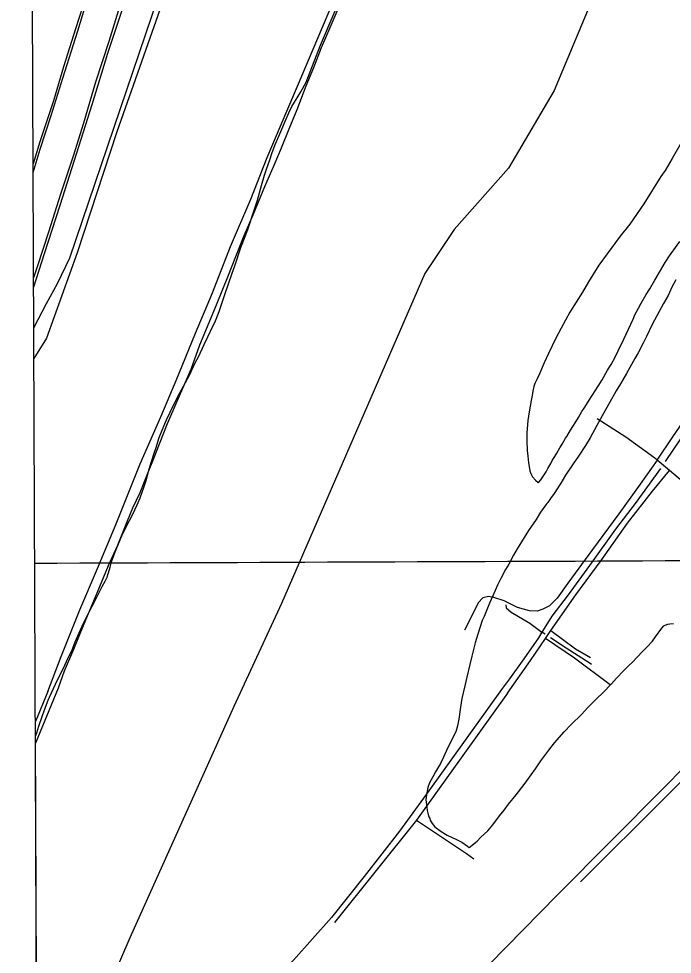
# Model space of a CAD drawing. Extents: x 3419139 to 3457078, y 540382 to 565875.
# Drawn here: x 3423166 to 3425558, y 556462 to 559887 of the extents above; entities that cross this region are included whole.
import ezdxf

# ---------------------------------------------------------------- set-up
doc = ezdxf.new("R2010")
doc.units = 0
for name, color, linetype in [('V-DTCH-CNTR', 7, 'Continuous'), ('V-GRID-FRAM', 7, 'Continuous'), ('V-GRID-MAJR', 7, 'Continuous'), ('V-SITE-VEGE', 7, 'Continuous'), ('V-TOPO-SHOR', 7, 'Continuous')]:
    doc.layers.add(name, color=color, linetype=linetype)

msp = doc.modelspace()

# ---------------------------------------------------------------- linework, layer by layer
at = {"layer": 'V-DTCH-CNTR'}
for points in [[(3423220.7, 558905.2), (3423260.6, 559027.3), (3423317.3, 559204.7), (3423379, 559396.6), (3423434.3, 559573.6), (3423492, 559761), (3423549.2, 559933.9), (3423599.1, 560088.3), (3423655.8, 560272.3), (3423711.5, 560452.2), (3423770.2, 560648.6), (3423819.5, 560802.5), (3423875.7, 560984.5), (3423931, 561159.4), (3423994.1, 561362.8), (3424054.8, 561554.7), (3424107.1, 561722.6), (3424165.7, 561925), (3424227.4, 562119), (3424291.4, 562315.2)], [(3423219.1, 559324.3), (3423244.8, 559409.9), (3423284.3, 559532.8), (3423327.2, 559670.3), (3423382.4, 559842.7), (3423433.2, 560012.6)], [(3423272.8, 557424.4), (3423321.1, 557552.2), (3423389.3, 557723.3), (3423454.5, 557875.1), (3423522.6, 558037.7), (3423610, 558258.3), (3423686.1, 558429.5), (3423742.4, 558562.7), (3423813.5, 558735.9), (3423875.2, 558883.6), (3423941.3, 559053.3), (3424014.9, 559227), (3424075.6, 559379.7), (3424122.5, 559492), (3424185.7, 559640.7), (3424243.5, 559776.4), (3424315.6, 559946.1)], [(3425502.4, 558271.1), (3425560.3, 558356), (3425649.5, 558485.8), (3425729.2, 558598.6), (3425814.9, 558723.4), (3425915.9, 558864.2), (3426001.6, 558986.5), (3426050.9, 559055.2), (3426064, 559073.4), (3426111.7, 559131.8), (3426119.5, 559141.3)], [(3425804.9, 558024.6), (3425702.1, 558106.4), (3425579.7, 558206.5), (3425547.9, 558233.1), (3425502.4, 558271.1), (3425493.8, 558278.3), (3425387.5, 558355.1), (3425283.2, 558422.9)], [(3425502.4, 558271.1), (3425440, 558182.8), (3425362.3, 558074.9), (3425266.6, 557944.6), (3425176, 557820.3), (3425136.9, 557766.4), (3425108.6, 557738.4), (3425084.3, 557725.4), (3425063.4, 557718.3), (3425036, 557719.2), (3424991.1, 557732), (3424943.2, 557755.7), (3424904.9, 557768), (3424884.9, 557772.4), (3424864.5, 557766.9), (3424847.2, 557748.9), (3424829.4, 557711.5), (3424797.3, 557648.6)], [(3424954.5, 557418.2), (3425038.7, 557537.5), (3425094, 557618), (3425113.9, 557647), (3425204.5, 557778.1), (3425297.2, 557903.9), (3425394.2, 558040.2), (3425485.9, 558157.1), (3425547.9, 558233.1)], [(3425113.9, 557647), (3425203.8, 557580.1), (3425258.6, 557549)], [(3425330.7, 557449.2), (3425199.9, 557545.7), (3425094, 557618)], [(3423272.8, 557424.4), (3423227, 557314.6)], [(3424954.5, 557418.2), (3424634.6, 556969.9), (3424621.4, 556953.4), (3424321.5, 556578.2)], [(3425897, 557409.8), (3425818.6, 557322.6), (3425535.4, 557040), (3425222, 556727)], [(3424621.4, 556953.4), (3424805.4, 556831.3), (3424831.7, 556812.1)]]:
    msp.add_lwpolyline(points, dxfattribs=at)
at = {"layer": 'V-GRID-FRAM'}
msp.add_lwpolyline([(3423200.9, 563955.1), (3454837.9, 564093.1), (3454925.2, 545910.2), (3423272.3, 545772.1), (3423200.9, 563955.1)], dxfattribs=at)
at = {"layer": 'V-GRID-MAJR'}
msp.add_spline([(3423224.7, 557894.1), (3428498.4, 557915.2), (3433772.2, 557937), (3439045.9, 557959.6), (3444319.6, 557983), (3449593.3, 558007.2), (3454867, 558032.1)], degree=3, dxfattribs=at)
at = {"layer": 'V-SITE-VEGE'}
for p, q in [((3423809.4, 560278.5), (3423524.8, 559473.6)), ((3423353.1, 559012.3), (3423764.2, 560224.2)), ((3424270.3, 559790.1), (3424324.6, 559916.7)), ((3424218.4, 559655.1), (3424270.3, 559790.1)), ((3424198, 559619.4), (3424218.4, 559655.1)), ((3424185.3, 559597.5), (3424198, 559619.4)), ((3424165.5, 559565.5), (3424185.3, 559597.5)), ((3424154.5, 559542.2), (3424165.5, 559565.5)), ((3424138.7, 559505.9), (3424154.5, 559542.2)), ((3424114, 559448.9), (3424129, 559483.1)), ((3424129, 559483.1), (3424138.7, 559505.9)), ((3423524.8, 559473.6), (3423380.2, 559030.4)), ((3424104.8, 559427), (3424114, 559448.9)), ((3424092.1, 559394.1), (3424104.8, 559427)), ((3425591.2, 559433.3), (3425557.6, 559375)), ((3424084.6, 559370.9), (3424092.1, 559394.1)), ((3424072.7, 559336.7), (3424084.6, 559370.9)), ((3425557.6, 559375), (3425531.5, 559331.2)), ((3424054.6, 559277.1), (3424065.6, 559314.3)), ((3424065.6, 559314.3), (3424072.7, 559336.7)), ((3425531.5, 559331.2), (3425516.3, 559309.3)), ((3424047.6, 559249.9), (3424054.6, 559277.1)), ((3425516.3, 559309.3), (3425453.8, 559209.2)), ((3424040.1, 559223.1), (3424047.6, 559249.9)), ((3424026.9, 559182.8), (3424040.1, 559223.1)), ((3425453.8, 559209.2), (3425402.3, 559135.2)), ((3424004, 559115.8), (3424026.9, 559182.8)), ((3423994.3, 559090.3), (3424004, 559115.8)), ((3425402.3, 559135.2), (3425367.3, 559090.7)), ((3423979.4, 559050), (3423994.3, 559090.3)), ((3425367.3, 559090.7), (3425319.2, 559027)), ((3425554.4, 559027.4), (3425586, 559071.3)), ((3423956.5, 558982.1), (3423979.4, 559050)), ((3423380.2, 559030.4), (3423267.2, 558718.4)), ((3423307.9, 558917.4), (3423353.1, 559012.3)), ((3425319.2, 559027), (3425289.7, 558985.2)), ((3425532.4, 558994.5), (3425548.2, 559019.2)), ((3425548.2, 559019.2), (3425554.4, 559027.4)), ((3423947.7, 558955.3), (3423956.5, 558982.1)), ((3425289.7, 558985.2), (3425251.2, 558924.2)), ((3425494.6, 558930.1), (3425532.4, 558994.5)), ((3423932.8, 558913.2), (3423947.7, 558955.3)), ((3423267.2, 558845), (3423307.9, 558917.4)), ((3423923.1, 558884.7), (3423932.8, 558913.2)), ((3425251.2, 558924.2), (3425229.2, 558886.5)), ((3425476.1, 558897.9), (3425494.6, 558930.1)), ((3425557, 558904.7), (3425543.3, 558874.5)), ((3425571.4, 558931.4), (3425557, 558904.7)), ((3423908.5, 558841.4), (3423923.1, 558884.7)), ((3425229.2, 558886.5), (3425205.9, 558849.6)), ((3425444.5, 558845.8), (3425463, 558877.4)), ((3425463, 558877.4), (3425476.1, 558897.9)), ((3425543.3, 558874.5), (3425525.4, 558844.4)), ((3423221.3, 558755.4), (3423267.2, 558845)), ((3423899.3, 558815.1), (3423908.5, 558841.4)), ((3425205.9, 558849.6), (3425183.2, 558812.6)), ((3425434.9, 558827.3), (3425444.5, 558845.8)), ((3425525.4, 558844.4), (3425501.3, 558799.2)), ((3423883.9, 558775.6), (3423899.3, 558815.1)), ((3425183.2, 558812.6), (3425151.6, 558755)), ((3425414.3, 558787.6), (3425421.1, 558802.7)), ((3425421.1, 558802.7), (3425434.9, 558827.3)), ((3425501.3, 558799.2), (3425484.9, 558767.6)), ((3423876.9, 558762), (3423883.9, 558775.6)), ((3425381.3, 558713.6), (3425414.3, 558787.6)), ((3425484.9, 558767.6), (3425464.2, 558724.5)), ((3423221.8, 558643.3), (3423221.3, 558755.4)), ((3423858.4, 558723), (3423876.9, 558762)), ((3425151.6, 558755), (3425131, 558715.9)), ((3423267.2, 558718.4), (3423221.8, 558643.3)), ((3423825.5, 558652.5), (3423844.4, 558695)), ((3423844.4, 558695), (3423858.4, 558723)), ((3425131, 558715.9), (3425104.9, 558661.8)), ((3425360, 558671.1), (3425381.3, 558713.6)), ((3425451.2, 558699.1), (3425432.6, 558664.2)), ((3425464.2, 558724.5), (3425451.2, 558699.1)), ((3425104.9, 558661.8), (3425089.1, 558627.5)), ((3425350.3, 558650.5), (3425360, 558671.1)), ((3425432.6, 558664.2), (3425420.9, 558642.9)), ((3423810.9, 558624.8), (3423825.5, 558652.5)), ((3425089.1, 558627.5), (3425071.9, 558587.1)), ((3425333.8, 558621.8), (3425350.3, 558650.5)), ((3425420.9, 558642.9), (3425402.4, 558610.7)), ((3423791.2, 558582.8), (3423810.9, 558624.8)), ((3425300.9, 558565.6), (3425320.8, 558600.5)), ((3425320.8, 558600.5), (3425333.8, 558621.8)), ((3425402.4, 558610.7), (3425390, 558588.8)), ((3423776.7, 558556), (3423791.2, 558582.8)), ((3425063, 558568.6), (3425055.4, 558551.5)), ((3425071.9, 558587.1), (3425063, 558568.6)), ((3425287.1, 558542.3), (3425300.9, 558565.6)), ((3425390, 558588.8), (3425368, 558551.1)), ((3423754.2, 558515.3), (3423776.7, 558556)), ((3425047.1, 558523.4), (3425045.7, 558508.3)), ((3425051.3, 558540.5), (3425047.1, 558523.4)), ((3425055.4, 558551.5), (3425051.3, 558540.5)), ((3425254.2, 558490.9), (3425287.1, 558542.3)), ((3425352.9, 558524.4), (3425329.6, 558484)), ((3425368, 558551.1), (3425352.9, 558524.4)), ((3423739.3, 558487.2), (3423754.2, 558515.3)), ((3425041.6, 558489.1), (3425034, 558448.7)), ((3425045.7, 558508.3), (3425041.6, 558489.1)), ((3425237.7, 558464.9), (3425254.2, 558490.9)), ((3423720.4, 558446.5), (3423739.3, 558487.2)), ((3425227.4, 558449.1), (3425237.7, 558464.9)), ((3425313.1, 558455.2), (3425289.7, 558412)), ((3425329.6, 558484), (3425313.1, 558455.2)), ((3423707.2, 558419.3), (3423720.4, 558446.5)), ((3425034, 558448.7), (3425029.9, 558416.4)), ((3425205.4, 558412.1), (3425215, 558427.9)), ((3425215, 558427.9), (3425227.4, 558449.1)), ((3423690.5, 558380.7), (3423707.2, 558419.3)), ((3425029.9, 558416.4), (3425025.7, 558371.2)), ((3425185.5, 558380.6), (3425193.7, 558394.3)), ((3425193.7, 558394.3), (3425205.4, 558412.1)), ((3425282.2, 558397.6), (3425257.4, 558352.4)), ((3425289.7, 558412), (3425282.2, 558397.6)), ((3423667.2, 558313.7), (3423680.4, 558354)), ((3423680.4, 558354), (3423690.5, 558380.7)), ((3425025.7, 558371.2), (3425025.7, 558341.7)), ((3425154.6, 558329.9), (3425167.6, 558351.1)), ((3425167.6, 558351.1), (3425172.4, 558358)), ((3425172.4, 558358), (3425185.5, 558380.6)), ((3425257.4, 558352.4), (3425240.9, 558325)), ((3425025.7, 558341.7), (3425027, 558306)), ((3425147, 558316.2), (3425154.6, 558329.9)), ((3425240.9, 558325), (3425214.8, 558285.3)), ((3423651.3, 558262.4), (3423663.2, 558300.1)), ((3423663.2, 558300.1), (3423667.2, 558313.7)), ((3425027, 558306), (3425029.7, 558285.5)), ((3425029.7, 558285.5), (3425032.4, 558261.5)), ((3425118.8, 558270.3), (3425128.4, 558284.7)), ((3425128.4, 558284.7), (3425135.3, 558297)), ((3425135.3, 558297), (3425147, 558316.2)), ((3425214.8, 558285.3), (3425195.6, 558257.9)), ((3423643.9, 558238.3), (3423651.3, 558262.4)), ((3425032.4, 558261.5), (3425034.5, 558247.8)), ((3425103, 558240.8), (3425113.3, 558259.3)), ((3425113.3, 558259.3), (3425118.8, 558270.3)), ((3425195.6, 558257.9), (3425167.4, 558216.8)), ((3423633.3, 558200.6), (3423643.9, 558238.3)), ((3425034.5, 558247.8), (3425037.2, 558232)), ((3425037.2, 558232), (3425039.9, 558222.4)), ((3425039.9, 558222.4), (3425046.8, 558210)), ((3425083.8, 558210), (3425096.8, 558228.5)), ((3425096.8, 558228.5), (3425103, 558240.8)), ((3425167.4, 558216.8), (3425149.6, 558187.3)), ((3423624.5, 558174.3), (3423633.3, 558200.6)), ((3425046.8, 558210), (3425057.7, 558198.4)), ((3425057.7, 558198.4), (3425067.3, 558189.4)), ((3425067.3, 558189.4), (3425069.4, 558190.8)), ((3425069.4, 558190.8), (3425076.9, 558199)), ((3425076.9, 558199), (3425083.8, 558210)), ((3425149.6, 558187.3), (3425125.5, 558149.6)), ((3423610, 558133.5), (3423624.5, 558174.3)), ((3425125.5, 558149.6), (3425111.8, 558130.4)), ((3423599.4, 558108.1), (3423610, 558133.5)), ((3425099.5, 558112.6), (3425095.3, 558107.8)), ((3425102.2, 558116.7), (3425099.5, 558112.6)), ((3425111.8, 558130.4), (3425102.2, 558116.7)), ((3423582.3, 558071.3), (3423599.4, 558108.1)), ((3425076.1, 558080.4), (3425059.6, 558054.4)), ((3425095.3, 558107.8), (3425076.1, 558080.4)), ((3423554.6, 558017.4), (3423570.8, 558050.2)), ((3423570.8, 558050.2), (3423582.3, 558071.3)), ((3425059.6, 558054.4), (3425032.1, 558014)), ((3423543.6, 557994.1), (3423554.6, 558017.4)), ((3425032.1, 558014), (3424990.9, 557946.8)), ((3423527.3, 557956), (3423543.6, 557994.1)), ((3423517.6, 557931.5), (3423527.3, 557956)), ((3424990.9, 557946.8), (3424977.2, 557922.8)), ((3423505.8, 557898.6), (3423517.6, 557931.5)), ((3424977.2, 557922.8), (3424959.3, 557890.6)), ((3423494.3, 557858.2), (3423500.5, 557879.3)), ((3423500.5, 557879.3), (3423505.8, 557898.6)), ((3424959.3, 557890.6), (3424947.6, 557870.8)), ((3423482.4, 557828.4), (3423488.2, 557839.8)), ((3423488.2, 557839.8), (3423489.5, 557841.6)), ((3423489.5, 557841.6), (3423492.6, 557852.5)), ((3423492.6, 557852.5), (3423494.3, 557858.2)), ((3424930.5, 557837.9), (3424918.8, 557813.2)), ((3424947.6, 557870.8), (3424930.5, 557837.9)), ((3423467.1, 557801.7), (3423471.5, 557809.2)), ((3423471.5, 557809.2), (3423482.4, 557828.4)), ((3424918.8, 557813.2), (3424901.6, 557774.8)), ((3423448.2, 557762.7), (3423456.5, 557779.4)), ((3423456.5, 557779.4), (3423467.1, 557801.7)), ((3424901.6, 557774.8), (3424888.5, 557747.4)), ((3423424, 557714.9), (3423434.5, 557736.8)), ((3423434.5, 557736.8), (3423448.2, 557762.7)), ((3424888.5, 557747.4), (3424869.3, 557698.8)), ((3423404.2, 557676.8), (3423424, 557714.9)), ((3423391.5, 557650.5), (3423404.2, 557676.8)), ((3424862.4, 557683.7), (3424845.9, 557634.3)), ((3424869.3, 557698.8), (3424862.4, 557683.7)), ((3425526.8, 557664.4), (3425531.6, 557667.1)), ((3425531.6, 557667.1), (3425541.2, 557671.2)), ((3425541.2, 557671.2), (3425549.4, 557671.9)), ((3425549.4, 557671.9), (3425563.1, 557672.6)), ((3423373, 557605.8), (3423391.5, 557650.5)), ((3424845.9, 557634.3), (3424836.3, 557602.1)), ((3425496.6, 557624.7), (3425519.9, 557655.5)), ((3425519.9, 557655.5), (3425526.8, 557664.4)), ((3423361.1, 557576.4), (3423373, 557605.8)), ((3424836.3, 557602.1), (3424824.5, 557553.4)), ((3425465, 557587), (3425485.6, 557608.9)), ((3425485.6, 557608.9), (3425496.6, 557624.7)), ((3423341.3, 557533.9), (3423361.1, 557576.4)), ((3425428.6, 557548.6), (3425450.5, 557571.9)), ((3425450.5, 557571.9), (3425465, 557587)), ((3423328.2, 557506.8), (3423341.3, 557533.9)), ((3424824.5, 557553.4), (3424817.6, 557523.3)), ((3425396.3, 557517.1), (3425412.1, 557532.2)), ((3425412.1, 557532.2), (3425428.6, 557548.6)), ((3423308.4, 557466.4), (3423328.2, 557506.8)), ((3424817.6, 557523.3), (3424805.9, 557476.7)), ((3425354.4, 557472.6), (3425379.8, 557499.3)), ((3425379.8, 557499.3), (3425396.3, 557517.1)), ((3423278.5, 557403.8), (3423308.4, 557466.4)), ((3424805.9, 557476.7), (3424799, 557445.2)), ((3425335.9, 557452.1), (3425354.4, 557472.6)), ((3424799, 557445.2), (3424788, 557398.5)), ((3425304.3, 557419.2), (3425335.9, 557452.1)), ((3423260, 557357.3), (3423273.6, 557392.4)), ((3423273.6, 557392.4), (3423278.5, 557403.8)), ((3424788, 557398.5), (3424782.5, 557366.3)), ((3425248.7, 557365.1), (3425281.7, 557398)), ((3425281.7, 557398), (3425304.3, 557419.2)), ((3424782.5, 557366.3), (3424776.3, 557323.1)), ((3425225.4, 557340.4), (3425248.7, 557365.1)), ((3423239.8, 557296.8), (3423251.6, 557333.2)), ((3423251.6, 557333.2), (3423260, 557357.3)), ((3425187.6, 557302.8), (3425225.4, 557340.4)), ((3423231.8, 557273.1), (3423239.8, 557296.8)), ((3424771.4, 557298.5), (3424765.9, 557276.5)), ((3424776.3, 557323.1), (3424771.4, 557298.5)), ((3425162.2, 557276.1), (3425187.6, 557302.8)), ((3423227.2, 557261.1), (3423231.8, 557273.1)), ((3423242.8, 553289.1), (3423227.2, 557261.1)), ((3424759.8, 557265.6), (3424747.4, 557240.2)), ((3424765.9, 557276.5), (3424759.8, 557265.6)), ((3425127.2, 557236.3), (3425162.2, 557276.1)), ((3424747.4, 557240.2), (3424736.4, 557219)), ((3425105.9, 557209.6), (3425127.2, 557236.3)), ((3424736.4, 557219), (3424721.3, 557184)), ((3425077.1, 557169.9), (3425105.9, 557209.6)), ((3424709.6, 557160.7), (3424691.7, 557129.9)), ((3424721.3, 557184), (3424709.6, 557160.7)), ((3425057.2, 557141.1), (3425077.1, 557169.9)), ((3424691.7, 557129.9), (3424682.1, 557111.4)), ((3425025.6, 557096.6), (3425057.2, 557141.1)), ((3424669.7, 557089.5), (3424662.9, 557073)), ((3424682.1, 557111.4), (3424669.7, 557089.5)), ((3424986.4, 557045.9), (3425016, 557084.2)), ((3425016, 557084.2), (3425025.6, 557096.6)), ((3424662.9, 557073), (3424658, 557045.6)), ((3424658, 557045.6), (3424656.6, 557027.1)), ((3424656.6, 557027.1), (3424660, 557000.3)), ((3424958.3, 557011.6), (3424986.4, 557045.9)), ((3424660, 557000.3), (3424661.4, 556988.7)), ((3424661.4, 556988.7), (3424663.4, 556978.4)), ((3424925.3, 556968.5), (3424943.2, 556989.7)), ((3424943.2, 556989.7), (3424958.3, 557011.6)), ((3424663.4, 556978.4), (3424667.5, 556965.4)), ((3424667.5, 556965.4), (3424670.3, 556959.2)), ((3424670.3, 556959.2), (3424672.3, 556953.7)), ((3424672.3, 556953.7), (3424679.2, 556940.7)), ((3424901.3, 556935.6), (3424925.3, 556968.5)), ((3424679.2, 556940.7), (3424688.7, 556929)), ((3424688.7, 556929), (3424712.7, 556911.8)), ((3424857.4, 556890.4), (3424882.8, 556914.4)), ((3424882.8, 556914.4), (3424901.3, 556935.6)), ((3424712.7, 556911.8), (3424734.6, 556898.1)), ((3424734.6, 556898.1), (3424768.2, 556882.3)), ((3424768.2, 556882.3), (3424787.4, 556872)), ((3424843.6, 556876.7), (3424857.4, 556890.4)), ((3424787.4, 556872), (3424808, 556858.2)), ((3424808, 556858.2), (3424814.8, 556853.4)), ((3424814.8, 556853.4), (3424819.6, 556856.2)), ((3424819.6, 556856.2), (3424827.2, 556863)), ((3424827.2, 556863), (3424843.6, 556876.7))]:
    msp.add_line(p, q, dxfattribs=at)
at = {"layer": 'V-TOPO-SHOR'}
msp.add_line((3425092.4, 557634), (3425080.9, 557641.6), dxfattribs=at)
for points in [[(3424279.6, 562308.4), (3424229.7, 562156.9), (3424170.5, 561978.5), (3424120.2, 561807.1), (3424058.6, 561607.1), (3424009.3, 561447.2), (3423959.5, 561282.8), (3423911.6, 561129.9), (3423855.4, 560958.4), (3423807, 560802.5), (3423761.6, 560661.5), (3423716.3, 560514.6), (3423668.9, 560351.7), (3423622.1, 560202.8), (3423581.7, 560061.8), (3423539.2, 559946.8), (3423495.8, 559803.4), (3423446.4, 559655.5), (3423402.6, 559504.5), (3423364.6, 559384.1), (3423318.7, 559244.6), (3423275.3, 559106.2), (3423234.3, 558983.2), (3423220.6, 558938.8)], [(3423572.7, 560490.3), (3423538.1, 560380.9), (3423499.2, 560254.5), (3423460.7, 560135.5), (3423414.4, 559976.6), (3423373.9, 559849.7), (3423329.5, 559710.7), (3423293.1, 559586.8), (3423243.7, 559436.9), (3423219, 559356.2)], [(3425333.4, 560217.4), (3425354.3, 560171.2), (3425126.3, 559624.8), (3424958.5, 559339.9), (3424759.7, 559116.2), (3424652.9, 558954.4), (3424128.1, 557746.1), (3423953.1, 557368.9), (3423762.9, 556945.6), (3423572.7, 556522.2), (3423466.2, 556276), (3423389.6, 556237.2), (3423297.4, 556229.1), (3423174.5, 556228.6)], [(3424340.9, 559940), (3424304.8, 559854.2), (3424273.2, 559780.3), (3424245.1, 559707.5), (3424216.5, 559640.1), (3424183.4, 559553.8), (3424154.8, 559482.5), (3424127.1, 559413.1), (3424099.5, 559350.2), (3424065.9, 559271.9), (3424022.9, 559168.1), (3423990.4, 559092.8), (3423959.8, 559015.4), (3423930.6, 558941.1), (3423891.2, 558844.8), (3423862, 558773.4), (3423828, 558691.6), (3423796.4, 558603.3), (3423756.4, 558513.5), (3423734.2, 558460.1), (3423709, 558404.2), (3423680.4, 558329.9), (3423660.1, 558279.5), (3423635, 558216.1), (3423608.8, 558151.2), (3423582.6, 558095.4), (3423563.4, 558047.5), (3423525.8, 557956.1), (3423493.7, 557883.8), (3423462.1, 557807.9), (3423419.7, 557708.2), (3423390.1, 557634.8), (3423366.9, 557577.4), (3423332.8, 557498.6), (3423310.1, 557436.7)], [(3426063.1, 559022.8), (3425984.5, 558914.6), (3425908.3, 558807.9), (3425824.8, 558690.3), (3425747.6, 558587.6), (3425673.9, 558476.5), (3425590.4, 558353.4), (3425532.1, 558266.6)], [(3425515.3, 558241.2), (3425422.8, 558113.1), (3425350.5, 558018.9), (3425255.1, 557885.3), (3425177, 557777.6), (3425117.6, 557700.3), (3425088.9, 557655), (3425080.9, 557641.6), (3425068.2, 557620.6), (3425014.3, 557543.3), (3424962.4, 557470.1), (3424933.2, 557431.7)], [(3424949.4, 557741.5), (3424949.5, 557731), (3424968.9, 557714.7), (3425036.2, 557674.2), (3425080.9, 557641.6)], [(3425262.9, 557523.4), (3425257.1, 557527.1), (3425169.7, 557583.2), (3425112.9, 557620.3)], [(3423310.1, 557436.7), (3423227.3, 557234.5)], [(3424933.2, 557431.7), (3424666.9, 557060.9), (3424559.8, 556912.8), (3424430.7, 556746.7), (3424311.2, 556597.2)], [(3425138.3, 556679.9), (3425527.4, 557071.9), (3425824.3, 557373.9), (3425864.6, 557410.2)], [(3425138.3, 556679.9), (3423892.5, 555409.8), (3423165.9, 554676.8)], [(3424311.2, 556597.2), (3424172.2, 556440.4), (3423896.9, 556162.6), (3423614, 555846.4), (3423454, 555546.1), (3423178.8, 555237.7)]]:
    msp.add_lwpolyline(points, dxfattribs=at)

doc.saveas('drawing.dxf')
